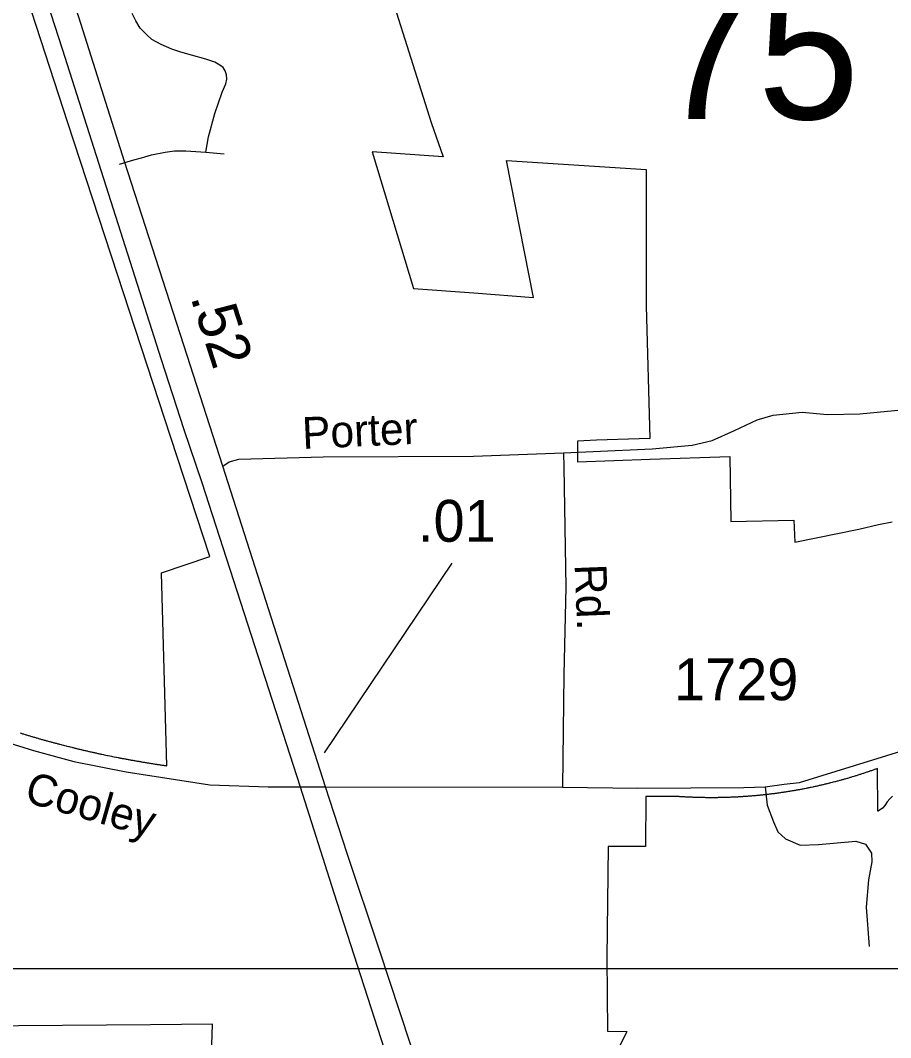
# Model space of a CAD drawing. Extents: x 2220236 to 2384410, y 720751 to 894131.
# Drawn here: x 2346526 to 2349132, y 784840 to 787885 of the extents above; entities that cross this region are included whole.
import ezdxf

# ---------------------------------------------------------------- set-up
doc = ezdxf.new("R2010")
doc.units = 0
doc.layers.add('Default', color=7, linetype='Continuous')

msp = doc.modelspace()

# ---------------------------------------------------------------- linework, layer by layer
at = {"layer": 'Default'}
for p, q in [((2347081.5, 787490.5), (2347136.8, 787485.5)), ((2347436.4, 785693.1), (2347819.4, 786260.1))]:
    msp.add_line(p, q, dxfattribs=at)
for points in [[(2329807.7, 816974.9), (2370566.3, 816974.8), (2370566.3, 785046.7), (2329807.6, 785046.7), (2329807.7, 816974.9)], [(2346210.2, 789148.9), (2346300.2, 788891.8), (2346389.8, 788611.3), (2346540.8, 788143.2), (2346651.9, 787799.6), (2346774.7, 787411.2), (2346947.6, 786869.7), (2347015.3, 786660.5), (2347069.4, 786501.8), (2347364.1, 785590.9)], [(2347439.5, 785590.9), (2347132.2, 786550.5), (2347015.3, 786913.2), (2346837.7, 787462.6), (2346701.7, 787894.2), (2346625.4, 788129.9), (2346481.2, 788589.6)], [(2346525.8, 785752.1), (2346528.2, 785751.4), (2346530.5, 785750.7), (2346533, 785749.9), (2346535.2, 785749.2), (2346540.2, 785747.8), (2346542.5, 785747.1), (2346545, 785746.3), (2346547.2, 785745.6), (2346549.8, 785744.9), (2346552, 785744.2), (2346554.5, 785743.5), (2346557, 785742.8), (2346559.2, 785742.1), (2346561.8, 785741.4), (2346564, 785740.6), (2346566.5, 785739.9), (2346569, 785739.2), (2346571.2, 785738.6), (2346573.8, 785737.9), (2346576, 785737.2), (2346578.5, 785736.5), (2346581, 785735.8), (2346583.2, 785735.1), (2346585.8, 785734.4), (2346588, 785733.8), (2346590.5, 785733.1), (2346593, 785732.4), (2346595.2, 785731.7), (2346597.8, 785731.1), (2346600.2, 785730.4), (2346602.5, 785729.7), (2346605, 785729), (2346607.2, 785728.4), (2346609.8, 785727.7), (2346612.2, 785727.1), (2346614.5, 785726.4), (2346617, 785725.8), (2346619.5, 785725.1), (2346621.8, 785724.4), (2346624.2, 785723.8), (2346626.8, 785723.1), (2346629, 785722.5), (2346631.5, 785721.8), (2346634, 785721.2), (2346636.2, 785720.6), (2346638.8, 785719.9), (2346641.2, 785719.2), (2346643.5, 785718.6), (2346648.5, 785717.4), (2346650.8, 785716.8), (2346655.8, 785715.5), (2346658, 785714.9), (2346663, 785713.6), (2346665.2, 785713.1), (2346670.2, 785711.8), (2346672.8, 785711.2), (2346675, 785710.6), (2346680, 785709.4), (2346682.2, 785708.8), (2346684.8, 785708.2), (2346687.2, 785707.6), (2346689.5, 785707), (2346692, 785706.4), (2346694.5, 785705.8), (2346697, 785705.2), (2346699.2, 785704.7), (2346701.8, 785704.1), (2346704.2, 785703.5), (2346706.5, 785702.9), (2346709, 785702.4), (2346711.5, 785701.8), (2346714, 785701.2), (2346716.2, 785700.6), (2346718.8, 785700.1), (2346721.2, 785699.5), (2346723.8, 785698.9), (2346726, 785698.4), (2346728.5, 785697.8), (2346731, 785697.2), (2346733.5, 785696.7), (2346735.8, 785696.1), (2346738.2, 785695.6), (2346740.8, 785695.1), (2346743.2, 785694.5), (2346745.5, 785693.9), (2346748, 785693.4), (2346750.5, 785692.9), (2346753, 785692.4), (2346755.2, 785691.8), (2346757.8, 785691.2), (2346760.2, 785690.8), (2346762.8, 785690.2), (2346765.2, 785689.7), (2346767.5, 785689.2), (2346770, 785688.6), (2346775, 785687.6), (2346777.2, 785687.1), (2346782.2, 785686.1), (2346787.2, 785685.1), (2346789.5, 785684.6), (2346794.5, 785683.6), (2346799.5, 785682.6), (2346801.8, 785682.1), (2346806.8, 785681.1), (2346811.8, 785680.1), (2346814, 785679.6), (2346819, 785678.6), (2346821.5, 785678.2), (2346824, 785677.7), (2346826.2, 785677.2), (2346828.8, 785676.8), (2346831.2, 785676.2), (2346833.8, 785675.8), (2346836.2, 785675.4), (2346838.8, 785674.9), (2346841, 785674.4), (2346843.5, 785673.9), (2346846, 785673.5), (2346848.5, 785673.1), (2346851, 785672.6), (2346853.5, 785672.1), (2346855.8, 785671.7), (2346858.2, 785671.2), (2346860.8, 785670.8), (2346863.2, 785670.4), (2346865.8, 785669.9), (2346868.2, 785669.5), (2346870.5, 785669.1), (2346873, 785668.6), (2346875.5, 785668.2), (2346878, 785667.8), (2346880.5, 785667.4), (2346883, 785666.9), (2346885.5, 785666.5), (2346887.8, 785666.1), (2346890.2, 785665.7), (2346892.8, 785665.2), (2346895.2, 785664.9), (2346897.8, 785664.4), (2346900.2, 785664), (2346902.8, 785663.6), (2346905, 785663.2), (2346907.5, 785662.8), (2346910, 785662.4), (2346912.5, 785662), (2346915, 785661.6), (2346917.5, 785661.2), (2346920, 785660.8), (2346922.2, 785660.4), (2346924.8, 785660.1), (2346927.2, 785659.7), (2346929.8, 785659.3), (2346932.2, 785658.9), (2346934.8, 785658.6), (2346937.2, 785658.2), (2346939.8, 785657.8), (2346942.2, 785657.4), (2346944.5, 785657.1), (2346947, 785656.7), (2346949.5, 785656.3), (2346952, 785655.9), (2346954.5, 785655.6), (2346957, 785655.2), (2346959.5, 785654.9), (2346962, 785654.5), (2346964.5, 785654.2), (2346948.5, 786231.7), (2347093.8, 786280.1), (2346976.8, 786636.9), (2346817, 787124.6), (2346668.2, 787578.6), (2346465.5, 788201.5)], [(2346525.8, 785752.1), (2346528.2, 785751.4), (2346530.5, 785750.7), (2346533, 785749.9), (2346535.2, 785749.2), (2346540.2, 785747.8), (2346542.5, 785747.1), (2346545, 785746.3), (2346547.2, 785745.6), (2346549.8, 785744.9), (2346552, 785744.2), (2346554.5, 785743.5), (2346557, 785742.8), (2346559.2, 785742.1), (2346561.8, 785741.4), (2346564, 785740.6), (2346566.5, 785739.9), (2346569, 785739.2), (2346571.2, 785738.6), (2346573.8, 785737.9), (2346576, 785737.2), (2346578.5, 785736.5), (2346581, 785735.8), (2346583.2, 785735.1), (2346585.8, 785734.4), (2346588, 785733.8), (2346590.5, 785733.1), (2346593, 785732.4), (2346595.2, 785731.7), (2346597.8, 785731.1), (2346600.2, 785730.4), (2346602.5, 785729.7), (2346605, 785729), (2346607.2, 785728.4), (2346609.8, 785727.7), (2346612.2, 785727.1), (2346614.5, 785726.4), (2346617, 785725.8), (2346619.5, 785725.1), (2346621.8, 785724.4), (2346624.2, 785723.8), (2346626.8, 785723.1), (2346629, 785722.5), (2346631.5, 785721.8), (2346634, 785721.2), (2346636.2, 785720.6), (2346638.8, 785719.9), (2346641.2, 785719.2), (2346643.5, 785718.6), (2346648.5, 785717.4), (2346650.8, 785716.8), (2346655.8, 785715.5), (2346658, 785714.9), (2346663, 785713.6), (2346665.2, 785713.1), (2346670.2, 785711.8), (2346672.8, 785711.2), (2346675, 785710.6), (2346680, 785709.4), (2346682.2, 785708.8), (2346684.8, 785708.2), (2346687.2, 785707.6), (2346689.5, 785707), (2346692, 785706.4), (2346694.5, 785705.8), (2346697, 785705.2), (2346699.2, 785704.7), (2346701.8, 785704.1), (2346704.2, 785703.5), (2346706.5, 785702.9), (2346709, 785702.4), (2346711.5, 785701.8), (2346714, 785701.2), (2346716.2, 785700.6), (2346718.8, 785700.1), (2346721.2, 785699.5), (2346723.8, 785698.9), (2346726, 785698.4), (2346728.5, 785697.8), (2346731, 785697.2), (2346733.5, 785696.7), (2346735.8, 785696.1), (2346738.2, 785695.6), (2346740.8, 785695.1), (2346743.2, 785694.5), (2346745.5, 785693.9), (2346748, 785693.4), (2346750.5, 785692.9), (2346753, 785692.4), (2346755.2, 785691.8), (2346757.8, 785691.2), (2346760.2, 785690.8), (2346762.8, 785690.2), (2346765.2, 785689.7), (2346767.5, 785689.2), (2346770, 785688.6), (2346775, 785687.6), (2346777.2, 785687.1), (2346782.2, 785686.1), (2346787.2, 785685.1), (2346789.5, 785684.6), (2346794.5, 785683.6), (2346799.5, 785682.6), (2346801.8, 785682.1), (2346806.8, 785681.1), (2346811.8, 785680.1), (2346814, 785679.6), (2346819, 785678.6), (2346821.5, 785678.2), (2346824, 785677.7), (2346826.2, 785677.2), (2346828.8, 785676.8), (2346831.2, 785676.2), (2346833.8, 785675.8), (2346836.2, 785675.4), (2346838.8, 785674.9), (2346841, 785674.4), (2346843.5, 785673.9), (2346846, 785673.5), (2346848.5, 785673.1), (2346851, 785672.6), (2346853.5, 785672.1), (2346855.8, 785671.7), (2346858.2, 785671.2), (2346860.8, 785670.8), (2346863.2, 785670.4), (2346865.8, 785669.9), (2346868.2, 785669.5), (2346870.5, 785669.1), (2346873, 785668.6), (2346875.5, 785668.2), (2346878, 785667.8), (2346880.5, 785667.4), (2346883, 785666.9), (2346885.5, 785666.5), (2346887.8, 785666.1), (2346890.2, 785665.7), (2346892.8, 785665.2), (2346895.2, 785664.9), (2346897.8, 785664.4), (2346900.2, 785664), (2346902.8, 785663.6), (2346905, 785663.2), (2346907.5, 785662.8), (2346910, 785662.4), (2346912.5, 785662), (2346915, 785661.6), (2346917.5, 785661.2), (2346920, 785660.8), (2346922.2, 785660.4), (2346924.8, 785660.1), (2346927.2, 785659.7), (2346929.8, 785659.3), (2346932.2, 785658.9), (2346934.8, 785658.6), (2346937.2, 785658.2), (2346939.8, 785657.8), (2346942.2, 785657.4), (2346944.5, 785657.1), (2346947, 785656.7), (2346949.5, 785656.3), (2346952, 785655.9), (2346954.5, 785655.6), (2346957, 785655.2), (2346959.5, 785654.9), (2346962, 785654.5), (2346964.5, 785654.2), (2346948.5, 786231.7), (2347093.8, 786280.1), (2346976.8, 786636.9), (2346817, 787124.6), (2346668.2, 787578.6), (2346465.5, 788201.5)], [(2347579.2, 788138.8), (2347756, 787579), (2347792, 787476.8), (2347579.2, 787490.9), (2347702.8, 787082.7), (2347883.8, 787069), (2348062, 787055.6), (2347982, 787465.1), (2348399.8, 787438.7), (2348399.2, 787030.2), (2348411, 786633.2), (2348250.8, 786628.8), (2348194.2, 786625.8), (2348194.2, 786563.4), (2348411.5, 786572), (2348650.5, 786579.2), (2348653.5, 786384.9), (2348841.8, 786388.8), (2348844.8, 786323.4), (2349036.2, 786362.2), (2349094.8, 786375.6), (2349135.8, 786383.6)], [(2347579.2, 788138.8), (2347756, 787579), (2347792, 787476.8), (2347579.2, 787490.9), (2347702.8, 787082.7), (2347883.8, 787069), (2348062, 787055.6), (2347982, 787465.1), (2348399.8, 787438.7), (2348399.2, 787030.2), (2348411, 786633.2), (2348250.8, 786628.8), (2348194.2, 786625.8), (2348194.2, 786563.4), (2348411.5, 786572), (2348650.5, 786579.2), (2348653.5, 786384.9), (2348841.8, 786388.8), (2348844.8, 786323.4), (2349036.2, 786362.2), (2349094.8, 786375.6), (2349135.8, 786383.6)], [(2347081.5, 787490.5), (2347089.9, 787535.8), (2347108.3, 787606.2), (2347130.1, 787669.8), (2347141.3, 787695), (2347144.6, 787708.4), (2347143.5, 787721.8), (2347139, 787734.1), (2347133.4, 787744.1), (2347123.4, 787750.8), (2347108.9, 787759.8), (2347081, 787768.7), (2347038.6, 787781), (2347006.2, 787789.9), (2346979.4, 787798.9), (2346948.1, 787812.3), (2346920.2, 787827.9), (2346904.6, 787841.3), (2346884.5, 787861.4), (2346872.2, 787883.7), (2346861, 787905)], [(2346823.5, 787454.9), (2346865.5, 787467.1), (2346888.6, 787473.6)], [(2346888.6, 787473.6), (2346919.1, 787482.2), (2346959.3, 787490.5), (2346987.2, 787493.9), (2347021.2, 787493.9), (2347081.5, 787490.5)], [(2348151.7, 786590.9), (2348241.3, 786595), (2348417.5, 786602.6), (2348536.9, 786613.9), (2348597.6, 786627.2), (2348663.9, 786657.6), (2348732.1, 786689.8), (2348779.5, 786703.1), (2348866.7, 786712.6), (2348942.5, 786705), (2349039.2, 786706.9), (2349194.6, 786722), (2349380.3, 786760), (2349554.7, 786801.7), (2349666.5, 786837.7)], [(2347132.2, 786550.5), (2347151.6, 786564), (2347180.3, 786571.3), (2347433.2, 786578.4), (2347882.3, 786580.3), (2348151.7, 786590.9), (2348153.4, 786546.5), (2348159.3, 786188.2), (2348152.7, 785927.4), (2348148.9, 785589.9)], [(2347439.5, 785590.9), (2348148.9, 785589.9), (2348375.2, 785586.7), (2348691.9, 785588.9), (2348756.3, 785590.8), (2348812.8, 785598.7), (2348858.9, 785604.4), (2349766.1, 785883.8), (2350125.4, 785993), (2350713.5, 786168.5), (2350938.9, 786219.8), (2351248.7, 786258.7), (2351562, 786262.8)], [(2345718.1, 786009), (2345829.7, 785964.6), (2346004.2, 785900), (2346191.1, 785826.2), (2346325.7, 785779.9), (2346448.4, 785735.8), (2346565.4, 785699.5), (2346686.8, 785666.4), (2346843.1, 785636.2), (2347093.3, 785596.6), (2347267.6, 785591.3), (2347305.3, 785591.3), (2347364.1, 785590.9)], [(2349137.5, 785563.4), (2349129.2, 785555.3), (2349120.8, 785546.2), (2349113.8, 785535.5), (2349107.5, 785527.2), (2349094, 785517.9), (2349092.8, 785518.6), (2349092, 785645.6), (2349090.5, 785645.1), (2349088, 785644.2), (2349085.8, 785643.4), (2349083.2, 785642.6), (2349081, 785641.7), (2349078.8, 785640.9), (2349076.2, 785640.1), (2349074, 785639.2), (2349071.5, 785638.4), (2349069.2, 785637.6), (2349066.8, 785636.8), (2349064.5, 785636), (2349062, 785635.2), (2349059.8, 785634.4), (2349057.2, 785633.6), (2349055, 785632.8), (2349052.5, 785632), (2349050.2, 785631.2), (2349047.8, 785630.4), (2349045.5, 785629.7), (2349043, 785628.9), (2349040.8, 785628.1), (2349038.2, 785627.4), (2349036, 785626.6), (2349033.5, 785625.9), (2349031.2, 785625.1), (2349028.8, 785624.4), (2349026.5, 785623.6), (2349024, 785622.9), (2349021.8, 785622.2), (2349016.8, 785620.7), (2349014.5, 785620), (2349012, 785619.2), (2349009.8, 785618.6), (2349007.2, 785617.9), (2349005, 785617.1), (2349002.5, 785616.4), (2349000, 785615.8), (2348997.8, 785615.1), (2348995.2, 785614.4), (2348992.8, 785613.7), (2348990.5, 785613), (2348988, 785612.3), (2348985.8, 785611.7), (2348983.2, 785611), (2348980.8, 785610.3), (2348978.5, 785609.7), (2348976, 785609), (2348973.5, 785608.4), (2348971.2, 785607.8), (2348968.8, 785607.1), (2348966.2, 785606.4), (2348964, 785605.8), (2348959, 785604.6), (2348956.8, 785603.9), (2348951.8, 785602.7), (2348949.5, 785602.1), (2348947, 785601.5), (2348944.5, 785600.9), (2348942, 785600.3), (2348939.8, 785599.7), (2348937.2, 785599.1), (2348934.8, 785598.5), (2348932.5, 785597.9), (2348930, 785597.4), (2348927.5, 785596.8), (2348925, 785596.2), (2348922.8, 785595.7), (2348920.2, 785595.1), (2348917.8, 785594.6), (2348915.2, 785594), (2348913, 785593.4), (2348910.5, 785592.9), (2348908, 785592.4), (2348905.5, 785591.8), (2348903, 785591.3), (2348900.8, 785590.8), (2348898.2, 785590.2), (2348893.2, 785589.2), (2348891, 785588.8), (2348888.5, 785588.2), (2348886, 785587.7), (2348883.5, 785587.2), (2348881, 785586.8), (2348878.8, 785586.2), (2348873.8, 785585.2), (2348871.2, 785584.8), (2348868.8, 785584.3), (2348866.2, 785583.9), (2348864, 785583.4), (2348861.5, 785582.9), (2348859, 785582.5), (2348856.5, 785582.1), (2348854, 785581.6), (2348851.5, 785581.1), (2348849.2, 785580.7), (2348846.8, 785580.2), (2348844.2, 785579.9), (2348841.8, 785579.4), (2348839.2, 785579), (2348836.8, 785578.6), (2348834.2, 785578.2), (2348832, 785577.8), (2348829.5, 785577.4), (2348827, 785576.9), (2348825.8, 785576.8), (2348824.5, 785576.6), (2348822, 785576.2), (2348819.5, 785575.8), (2348817, 785575.4), (2348814.5, 785575.1), (2348812.2, 785574.7), (2348809.8, 785574.3), (2348807.2, 785573.9), (2348804.8, 785573.6), (2348802.2, 785573.2), (2348799.8, 785572.9), (2348797.2, 785572.5), (2348794.8, 785572.2), (2348792.2, 785571.8), (2348789.8, 785571.5), (2348787.5, 785571.1), (2348785, 785570.8), (2348782.5, 785570.5), (2348780, 785570.2), (2348777.5, 785569.9), (2348775, 785569.6), (2348772.5, 785569.2), (2348770, 785568.9), (2348767.5, 785568.6), (2348765, 785568.4), (2348762.5, 785568.1), (2348760, 785567.8), (2348757.5, 785567.5), (2348755, 785567.2), (2348752.8, 785566.9), (2348750.2, 785566.7), (2348747.8, 785566.4), (2348745.2, 785566.2), (2348742.8, 785565.9), (2348740.2, 785565.7), (2348737.8, 785565.4), (2348735.2, 785565.2), (2348732.8, 785564.9), (2348730.2, 785564.7), (2348727.8, 785564.5), (2348725.2, 785564.2), (2348722.8, 785564), (2348720.2, 785563.8), (2348717.8, 785563.6), (2348715.2, 785563.4), (2348712.8, 785563.2), (2348710.2, 785563), (2348707.8, 785562.8), (2348705.2, 785562.6), (2348702.8, 785562.4), (2348700.2, 785562.2), (2348697.8, 785562.1), (2348695.2, 785561.9), (2348692.8, 785561.7), (2348690.2, 785561.6), (2348687.8, 785561.4), (2348685.2, 785561.2), (2348683, 785561.1), (2348680.5, 785560.9), (2348678, 785560.8), (2348675.5, 785560.6), (2348673, 785560.5), (2348670.5, 785560.4), (2348668, 785560.2), (2348665.5, 785560.1), (2348663, 785560), (2348660.5, 785559.9), (2348658, 785559.8), (2348655.5, 785559.7), (2348653, 785559.6), (2348650.5, 785559.5), (2348648, 785559.4), (2348645.5, 785559.3), (2348643, 785559.2), (2348640, 785559.1), (2348638, 785559.1), (2348635.5, 785559), (2348633, 785558.9), (2348630.5, 785558.9), (2348628, 785558.8), (2348625.5, 785558.8), (2348623, 785558.7), (2348620.5, 785558.6), (2348618, 785558.6), (2348615.5, 785558.6), (2348613, 785558.5), (2348608, 785558.5), (2348605.5, 785558.4), (2348585.5, 785558.4), (2348583, 785558.5), (2348578, 785558.5), (2348575.5, 785558.6), (2348573, 785558.6), (2348570.5, 785558.6), (2348568, 785558.7), (2348565.5, 785558.8), (2348563, 785558.8), (2348560.5, 785558.8), (2348558, 785558.9), (2348555.5, 785558.9), (2348553, 785559), (2348550.5, 785559.1), (2348548, 785559.2), (2348545.5, 785559.2), (2348543, 785559.4), (2348540.5, 785559.4), (2348538, 785559.6), (2348535.5, 785559.6), (2348533, 785559.8), (2348530.5, 785559.9), (2348528, 785559.9), (2348525.5, 785560.1), (2348523, 785560.2), (2348520.5, 785560.3), (2348518, 785560.4), (2348515.5, 785560.6), (2348513, 785560.8), (2348510.5, 785560.9), (2348508, 785561), (2348505.5, 785561.2), (2348503, 785561.3), (2348500.5, 785561.5), (2348498, 785561.6), (2348495.5, 785561.8), (2348493, 785562), (2348490.5, 785562.2), (2348488, 785562.4), (2348398.2, 785562.5), (2348397.5, 785412.2), (2348285.8, 785412.2), (2348282.2, 785079), (2348283.5, 784859.4), (2348341.5, 784858.6), (2348230, 784632.2)], [(2349137.5, 785563.4), (2349129.2, 785555.3), (2349120.8, 785546.2), (2349113.8, 785535.5), (2349107.5, 785527.2), (2349094, 785517.9), (2349092.8, 785518.6), (2349092, 785645.6), (2349090.5, 785645.1), (2349088, 785644.2), (2349085.8, 785643.4), (2349083.2, 785642.6), (2349081, 785641.7), (2349078.8, 785640.9), (2349076.2, 785640.1), (2349074, 785639.2), (2349071.5, 785638.4), (2349069.2, 785637.6), (2349066.8, 785636.8), (2349064.5, 785636), (2349062, 785635.2), (2349059.8, 785634.4), (2349057.2, 785633.6), (2349055, 785632.8), (2349052.5, 785632), (2349050.2, 785631.2), (2349047.8, 785630.4), (2349045.5, 785629.7), (2349043, 785628.9), (2349040.8, 785628.1), (2349038.2, 785627.4), (2349036, 785626.6), (2349033.5, 785625.9), (2349031.2, 785625.1), (2349028.8, 785624.4), (2349026.5, 785623.6), (2349024, 785622.9), (2349021.8, 785622.2), (2349016.8, 785620.7), (2349014.5, 785620), (2349012, 785619.2), (2349009.8, 785618.6), (2349007.2, 785617.9), (2349005, 785617.1), (2349002.5, 785616.4), (2349000, 785615.8), (2348997.8, 785615.1), (2348995.2, 785614.4), (2348992.8, 785613.7), (2348990.5, 785613), (2348988, 785612.3), (2348985.8, 785611.7), (2348983.2, 785611), (2348980.8, 785610.3), (2348978.5, 785609.7), (2348976, 785609), (2348973.5, 785608.4), (2348971.2, 785607.8), (2348968.8, 785607.1), (2348966.2, 785606.4), (2348964, 785605.8), (2348959, 785604.6), (2348956.8, 785603.9), (2348951.8, 785602.7), (2348949.5, 785602.1), (2348947, 785601.5), (2348944.5, 785600.9), (2348942, 785600.3), (2348939.8, 785599.7), (2348937.2, 785599.1), (2348934.8, 785598.5), (2348932.5, 785597.9), (2348930, 785597.4), (2348927.5, 785596.8), (2348925, 785596.2), (2348922.8, 785595.7), (2348920.2, 785595.1), (2348917.8, 785594.6), (2348915.2, 785594), (2348913, 785593.4), (2348910.5, 785592.9), (2348908, 785592.4), (2348905.5, 785591.8), (2348903, 785591.3), (2348900.8, 785590.8), (2348898.2, 785590.2), (2348893.2, 785589.2), (2348891, 785588.8), (2348888.5, 785588.2), (2348886, 785587.7), (2348883.5, 785587.2), (2348881, 785586.8), (2348878.8, 785586.2), (2348873.8, 785585.2), (2348871.2, 785584.8), (2348868.8, 785584.3), (2348866.2, 785583.9), (2348864, 785583.4), (2348861.5, 785582.9), (2348859, 785582.5), (2348856.5, 785582.1), (2348854, 785581.6), (2348851.5, 785581.1), (2348849.2, 785580.7), (2348846.8, 785580.2), (2348844.2, 785579.9), (2348841.8, 785579.4), (2348839.2, 785579), (2348836.8, 785578.6), (2348834.2, 785578.2), (2348832, 785577.8), (2348829.5, 785577.4), (2348827, 785576.9), (2348825.8, 785576.8), (2348824.5, 785576.6), (2348822, 785576.2), (2348819.5, 785575.8), (2348817, 785575.4), (2348814.5, 785575.1), (2348812.2, 785574.7), (2348809.8, 785574.3), (2348807.2, 785573.9), (2348804.8, 785573.6), (2348802.2, 785573.2), (2348799.8, 785572.9), (2348797.2, 785572.5), (2348794.8, 785572.2), (2348792.2, 785571.8), (2348789.8, 785571.5), (2348787.5, 785571.1), (2348785, 785570.8), (2348782.5, 785570.5), (2348780, 785570.2), (2348777.5, 785569.9), (2348775, 785569.6), (2348772.5, 785569.2), (2348770, 785568.9), (2348767.5, 785568.6), (2348765, 785568.4), (2348762.5, 785568.1), (2348760, 785567.8), (2348757.5, 785567.5), (2348755, 785567.2), (2348752.8, 785566.9), (2348750.2, 785566.7), (2348747.8, 785566.4), (2348745.2, 785566.2), (2348742.8, 785565.9), (2348740.2, 785565.7), (2348737.8, 785565.4), (2348735.2, 785565.2), (2348732.8, 785564.9), (2348730.2, 785564.7), (2348727.8, 785564.5), (2348725.2, 785564.2), (2348722.8, 785564), (2348720.2, 785563.8), (2348717.8, 785563.6), (2348715.2, 785563.4), (2348712.8, 785563.2), (2348710.2, 785563), (2348707.8, 785562.8), (2348705.2, 785562.6), (2348702.8, 785562.4), (2348700.2, 785562.2), (2348697.8, 785562.1), (2348695.2, 785561.9), (2348692.8, 785561.7), (2348690.2, 785561.6), (2348687.8, 785561.4), (2348685.2, 785561.2), (2348683, 785561.1), (2348680.5, 785560.9), (2348678, 785560.8), (2348675.5, 785560.6), (2348673, 785560.5), (2348670.5, 785560.4), (2348668, 785560.2), (2348665.5, 785560.1), (2348663, 785560), (2348660.5, 785559.9), (2348658, 785559.8), (2348655.5, 785559.7), (2348653, 785559.6), (2348650.5, 785559.5), (2348648, 785559.4), (2348645.5, 785559.3), (2348643, 785559.2), (2348640, 785559.1), (2348638, 785559.1), (2348635.5, 785559), (2348633, 785558.9), (2348630.5, 785558.9), (2348628, 785558.8), (2348625.5, 785558.8), (2348623, 785558.7), (2348620.5, 785558.6), (2348618, 785558.6), (2348615.5, 785558.6), (2348613, 785558.5), (2348608, 785558.5), (2348605.5, 785558.4), (2348585.5, 785558.4), (2348583, 785558.5), (2348578, 785558.5), (2348575.5, 785558.6), (2348573, 785558.6), (2348570.5, 785558.6), (2348568, 785558.7), (2348565.5, 785558.8), (2348563, 785558.8), (2348560.5, 785558.8), (2348558, 785558.9), (2348555.5, 785558.9), (2348553, 785559), (2348550.5, 785559.1), (2348548, 785559.2), (2348545.5, 785559.2), (2348543, 785559.4), (2348540.5, 785559.4), (2348538, 785559.6), (2348535.5, 785559.6), (2348533, 785559.8), (2348530.5, 785559.9), (2348528, 785559.9), (2348525.5, 785560.1), (2348523, 785560.2), (2348520.5, 785560.3), (2348518, 785560.4), (2348515.5, 785560.6), (2348513, 785560.8), (2348510.5, 785560.9), (2348508, 785561), (2348505.5, 785561.2), (2348503, 785561.3), (2348500.5, 785561.5), (2348498, 785561.6), (2348495.5, 785561.8), (2348493, 785562), (2348490.5, 785562.2), (2348488, 785562.4), (2348398.2, 785562.5), (2348397.5, 785412.2), (2348285.8, 785412.2), (2348282.2, 785079), (2348283.5, 784859.4), (2348341.5, 784858.6), (2348230, 784632.2)], [(2347364.1, 785590.9), (2347464.9, 785273.3), (2347645.7, 784713.9), (2347836.5, 784127.9), (2348002.5, 783605.1), (2348213.2, 782959.4), (2348297.8, 782690.5), (2348488.6, 782104.6), (2348548.3, 781913.7), (2348694.3, 781477.1), (2348833.7, 781035.6), (2348961.4, 780642.2), (2349006.2, 780487.8), (2349051, 780335.1), (2349069.3, 780262.1), (2349099.2, 780077.8), (2349118.4, 779923.7), (2349131, 779784.6)], [(2347364.1, 785590.9), (2347439.5, 785590.9)], [(2349241.6, 779764.7), (2349236, 779845.5), (2349225, 779918.5), (2349206.2, 780010.3), (2349182.1, 780140.9), (2349148.9, 780288.6), (2349077.6, 780519.4), (2349021.2, 780695.3), (2348896.7, 781088.7), (2348770.6, 781480.4), (2348571.5, 782102.9), (2348372.5, 782703.8), (2348282.9, 782989.3), (2348072.1, 783641.6), (2347906.2, 784151.2), (2347723.7, 784730.5), (2347601, 785102.3), (2347504.7, 785391.1), (2347439.5, 785590.9)], [(2348756.3, 785590.8), (2348762, 785535.8), (2348780.9, 785486.5), (2348794.2, 785456.2), (2348816.9, 785435.3), (2348860.5, 785416.3), (2348915.5, 785418.2), (2349026.9, 785428.6), (2349056.7, 785419.2), (2349074.4, 785392.6), (2349075.6, 785366.1), (2349065.5, 785313), (2349058, 785230.8), (2349066.8, 785113.2)], [(2347095.8, 784696.2), (2347101, 784880.6), (2346916, 784879.1), (2345993.5, 784871.8)], [(2347095.8, 784696.2), (2347101, 784880.6), (2346916, 784879.1), (2345993.5, 784871.8)]]:
    msp.add_lwpolyline(points, dxfattribs=at)

# ---------------------------------------------------------------- texts
for s, height, p in [('75', 410.1, (2348428.4, 787589.2)), ('1729', 125, (2348483.1, 785850.1))]:
    msp.add_text(s, height=height, dxfattribs=at).set_placement(p)
for s, height, rotation, p in [('.52', 125, 287.8731, (2347034.8, 787056.4)), ('Porter', 95, 2.6407, (2347371.9, 786601.9)), ('.01', 125, 0.0125, (2347716.7, 786324.5)), ('Rd.', 95, 272.3482, (2348185.4, 786256)), ('Cooley', 95, 344.06, (2346534.8, 785547))]:
    msp.add_text(s, height=height, rotation=rotation, dxfattribs=at).set_placement(p)

doc.saveas('drawing.dxf')
